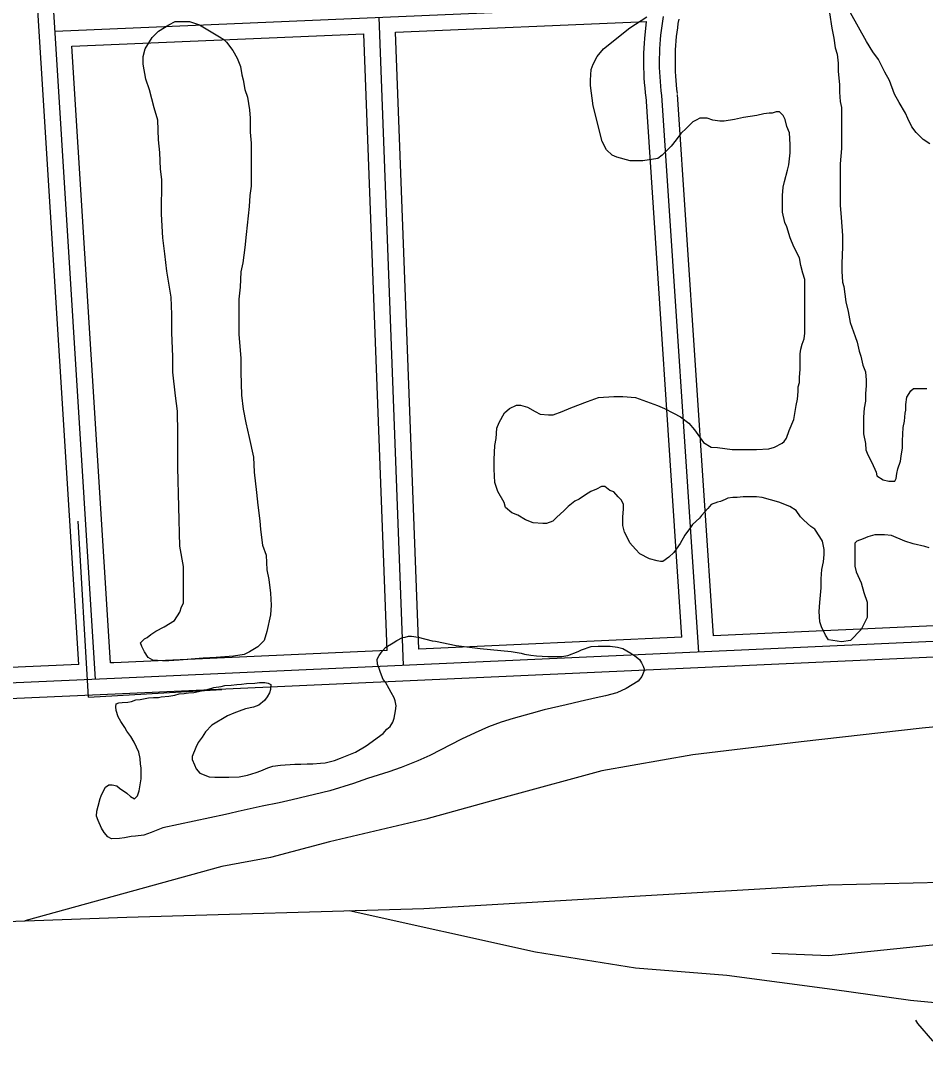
# Model space of a CAD drawing. Extents: x 3313442 to 3351311, y 721974 to 747360.
# Drawn here: x 3334074 to 3334934, y 730435 to 731416 of the extents above; entities that cross this region are included whole.
import ezdxf

# ---------------------------------------------------------------- set-up
doc = ezdxf.new("R2010")
doc.units = 0
for name, color, linetype in [('V-ROAD-CNTR', 7, 'Continuous'), ('V-SITE-VEGE', 7, 'Continuous'), ('V-TOPO-SHOR', 7, 'Continuous')]:
    doc.layers.add(name, color=color, linetype=linetype)

msp = doc.modelspace()

# ---------------------------------------------------------------- linework, layer by layer
at = {"layer": 'V-ROAD-CNTR'}
for p, q in [((3334138.13, 730772.42), (3334128.34, 730939.59)), ((3334138.13, 730772.42), (3334264.88, 730779.65)), ((3332803.76, 730514.18), (3334174.52, 730562.95))]:
    msp.add_line(p, q, dxfattribs=at)
for points in [[(3334144.9, 730789.17), (3334026.85, 732674.11)], [(3334128.98, 730803.48), (3334075.1, 731663.69)], [(3334106.3, 731405.53), (3334677.47, 731429.99)], [(3334437.63, 730802.39), (3334414.34, 731418.72)], [(3334429.89, 731404.38), (3334668.41, 731414.59)], [(3334668.27, 731342.44), (3334667.7, 731346.98), (3334667.21, 731351.66), (3334666.8, 731356.35), (3334666.47, 731361.05), (3334666.23, 731365.75), (3334666.08, 731370.45), (3334666.01, 731375.16), (3334666.02, 731379.87), (3334666.12, 731384.58), (3334666.3, 731389.28), (3334666.57, 731393.98), (3334666.92, 731398.67), (3334668.41, 731414.59)], [(3334683.15, 731344.28), (3334682.61, 731348.69), (3334682.14, 731353.1), (3334681.75, 731357.52), (3334681.45, 731361.95), (3334681.22, 731366.38), (3334681.07, 731370.81), (3334681.01, 731375.25), (3334681.02, 731379.69), (3334681.11, 731384.12), (3334681.29, 731388.56), (3334681.54, 731392.99), (3334681.87, 731397.41), (3334682.28, 731401.83), (3334682.78, 731406.24), (3334683.35, 731410.64), (3334684, 731415.03), (3334684.73, 731419.41)], [(3334698.04, 731346.13), (3334697.51, 731350.4), (3334697.07, 731354.54), (3334696.71, 731358.69), (3334696.42, 731362.85), (3334696.21, 731367.01), (3334696.07, 731371.18), (3334696.01, 731375.34), (3334696.02, 731379.51), (3334696.11, 731383.67), (3334696.27, 731387.84), (3334696.51, 731392), (3334696.82, 731396.15), (3334697.21, 731400.3), (3334697.67, 731404.44), (3334698.21, 731408.58), (3334698.82, 731412.7), (3334699.5, 731416.81)], [(3334122.23, 731391.2), (3334399.92, 731403.09)], [(3334422.08, 730816.7), (3334399.92, 731403.09)], [(3334452.05, 730818.05), (3334429.89, 731404.38)], [(3334158.95, 730804.8), (3334122.23, 731391.2)], [(3334702.26, 730829.37), (3334668.18, 731343.29)], [(3334718.24, 730815.08), (3334683.15, 731344.28)], [(3334732.24, 730830.72), (3334698.12, 731345.28)], [(3335220.91, 730852.83), (3334732.24, 730830.72)], [(3335221.59, 730837.84), (3334162.77, 730789.95), (3331710.39, 730681.91), (3331617.57, 730682.38), (3331559.75, 730673.08)], [(3335222.27, 730822.86), (3334163.44, 730774.97), (3331710.68, 730666.91), (3331618.73, 730667.37), (3331562.13, 730658.27)], [(3335348.19, 730824.97), (3335313.95, 730807.19), (3335255.83, 730791.18), (3335180.62, 730775.74), (3335062.61, 730755.37), (3334930.76, 730742.77), (3334815.62, 730729.71), (3334712.69, 730717.45), (3334625.97, 730702.22), (3334537.55, 730678.14), (3334458.68, 730656.23), (3334367.17, 730634.85), (3334311.12, 730619.67), (3334264.89, 730611.24), (3334077.69, 730559.5)], [(3334702.26, 730829.37), (3334452.05, 730818.05)], [(3334422.08, 730816.7), (3334162.1, 730804.94), (3334158.95, 730804.8)], [(3334128.98, 730803.48), (3332770.18, 730743.62)], [(3334174.52, 730562.95), (3334456.76, 730571.32), (3334841.26, 730593.76), (3335272.21, 730603.86), (3335807.29, 730626.34)], [(3335832.3, 730619.09), (3335791.82, 730583.77), (3335748.09, 730550.49), (3335703.97, 730525.84), (3335648.93, 730499.2), (3335599.45, 730483.58), (3335534.38, 730465.27), (3335462.52, 730449.49), (3335386.29, 730445.5), (3335327.68, 730442.82), (3335220.09, 730451.36), (3335136.8, 730458.3), (3335009.29, 730475.34), (3334919.37, 730483.95), (3334844.96, 730494.27), (3334745.05, 730507.74), (3334658.06, 730514.51), (3334562.9, 730529.69), (3334385.99, 730569.22)]]:
    msp.add_lwpolyline(points, dxfattribs=at)
at = {"layer": 'V-SITE-VEGE'}
for points in [[(3334842.41, 731423.07), (3334844.82, 731408.46), (3334846.64, 731398.73), (3334847.84, 731389.6), (3334849.66, 731383.51), (3334850.87, 731374.99), (3334850.86, 731367.08), (3334852.06, 731354.92), (3334852.05, 731347.62), (3334852.65, 731338.49), (3334853.86, 731333.01), (3334853.81, 731294.08), (3334852.58, 731279.48), (3334852.53, 731239.93), (3334853.73, 731228.37), (3334854.93, 731211.34), (3334854.91, 731200.39), (3334854.29, 731184.57), (3334854.28, 731177.27), (3334854.87, 731166.93), (3334856.08, 731162.67), (3334857.89, 731148.06), (3334860.32, 731138.93), (3334862.13, 731128.59), (3334866.98, 731115.2), (3334868.8, 731109.72), (3334870.61, 731101.2), (3334872.43, 731096.33), (3334874.25, 731087.81), (3334876.67, 731081.73), (3334877.27, 731073.82), (3334877.27, 731068.34), (3334876.65, 731061.04), (3334876.64, 731053.74), (3334875.41, 731047.05), (3334874.79, 731038.54), (3334874.78, 731022.72), (3334876.59, 731013.59), (3334877.19, 731007.51), (3334879.01, 731002.64), (3334882.65, 730995.33), (3334886.9, 730986.2), (3334887.5, 730982.55), (3334893.58, 730978.89), (3334899.06, 730977.67), (3334904.53, 730977.66), (3334905.75, 730980.09), (3334906.37, 730984.96), (3334907.59, 730989.22), (3334910.03, 730996.52), (3334910.64, 731001.38), (3334911.87, 731009.29), (3334911.88, 731015.98), (3334912.5, 731028.76), (3334913.73, 731034.84), (3334914.34, 731042.14), (3334914.96, 731045.18), (3334914.96, 731050.66), (3334916.19, 731057.35), (3334919.85, 731063.42), (3334922.28, 731065.85), (3334935.06, 731065.84)], [(3334889.2, 731378.6), (3334883.73, 731385.9), (3334877.66, 731395.65), (3334862.48, 731423.04)], [(3334596.78, 731047.39), (3334612.6, 731053.45), (3334622.95, 731057.09), (3334637.56, 731058.29), (3334646.07, 731058.28), (3334658.24, 731057.05), (3334678.91, 731049.72), (3334685.6, 731046.67), (3334694.11, 731042.41), (3334700.8, 731038.75), (3334708.7, 731032.66), (3334714.17, 731026.56), (3334722.67, 731014.39), (3334729.97, 731010.12), (3334736.05, 731009.5), (3334750.04, 731007.66), (3334773.16, 731007.63), (3334784.72, 731008.23), (3334790.2, 731010.04), (3334797.5, 731013.69), (3334799.33, 731015.51), (3334801.77, 731018.55), (3334804.21, 731025.84), (3334808.48, 731036.18), (3334810.93, 731049.56), (3334812.15, 731055.65), (3334812.77, 731062.95), (3334812.78, 731067.2), (3334814, 731071.46), (3334814, 731076.33), (3334814.62, 731084.24), (3334814.64, 731098.84), (3334815.25, 731103.1), (3334816.47, 731107.96), (3334818.31, 731112.83), (3334818.92, 731118.3), (3334818.98, 731169.4), (3334817.16, 731175.49), (3334815.35, 731182.79), (3334814.14, 731190.09), (3334808.68, 731200.44), (3334805.04, 731208.96), (3334802.01, 731219.31), (3334800.19, 731223.57), (3334797.77, 731233.31), (3334797.79, 731249.12), (3334798.41, 731257.03), (3334799.63, 731262.51), (3334802.68, 731273.45), (3334803.91, 731278.32), (3334805.13, 731289.88), (3334805.15, 731297.79), (3334804.55, 731308.74), (3334802.12, 731314.82), (3334800.31, 731321.52), (3334798.49, 731325.17), (3334794.84, 731328.82), (3334791.8, 731328.83), (3334788.15, 731327.62), (3334785.1, 731327.62), (3334780.24, 731327.02), (3334773.54, 731325.2), (3334760.77, 731323.39), (3334752.25, 731321.58), (3334742.51, 731319.76), (3334738.25, 731319.77), (3334731.56, 731320.99), (3334726.09, 731322.83), (3334719.4, 731322.83), (3334715.74, 731321.01), (3334712.7, 731319.19), (3334706.61, 731313.11), (3334701.13, 731308.26), (3334696.86, 731302.18), (3334691.99, 731296.1), (3334683.46, 731287.59), (3334679.2, 731284.56), (3334665.2, 731282.14), (3334653.03, 731282.15), (3334640.26, 731285.82), (3334636, 731287.65), (3334630.54, 731292.52), (3334626.29, 731300.44), (3334617.81, 731334.51), (3334615.4, 731353.98), (3334615.41, 731358.85), (3334616.03, 731369.2), (3334617.86, 731374.06), (3334621.52, 731381.35), (3334627.61, 731388.65), (3334652.58, 731408.69), (3334669.02, 731419.02)], [(3334937.77, 731298.23), (3334931.69, 731302.5), (3334925.01, 731309.2), (3334920.76, 731314.68), (3334917.12, 731322.59), (3334914.69, 731327.46), (3334908.62, 731337.81), (3334904.37, 731345.73), (3334899.52, 731358.51), (3334895.27, 731366.42), (3334889.2, 731378.6)], [(3334875.2, 730871.84), (3334878.23, 730862.71), (3334878.21, 730848.11), (3334872.73, 730836.56), (3334862.37, 730826.23), (3334853.85, 730825.02), (3334841.69, 730826.86), (3334838.65, 730831.12), (3334835.01, 730839.04), (3334833.19, 730843.91), (3334832.59, 730853.64), (3334833.21, 730862.16), (3334834.45, 730876.15), (3334834.46, 730884.67), (3334835.08, 730893.79), (3334836.91, 730901.09), (3334837.53, 730907.78), (3334837.53, 730912.65), (3334835.72, 730920.56), (3334833.29, 730924.82), (3334828.43, 730932.13), (3334824.78, 730934.56), (3334818.1, 730940.66), (3334815.06, 730943.7), (3334810.81, 730949.79), (3334804.73, 730953.45), (3334794.39, 730957.72), (3334778.58, 730962), (3334773.11, 730962.61), (3334760.33, 730962.63), (3334754.85, 730962.03), (3334750.59, 730962.03), (3334745.73, 730961.43), (3334743.29, 730960.21), (3334739.03, 730958.4), (3334735.99, 730957.79), (3334729.9, 730955.36), (3334726.86, 730951.72), (3334720.77, 730945.03), (3334718.94, 730942.6), (3334712.24, 730936.53), (3334710.41, 730933.48), (3334704.92, 730926.19), (3334700.66, 730918.29), (3334694.56, 730909.78), (3334689.69, 730905.53), (3334684.21, 730901.27), (3334681.77, 730901.28), (3334678.73, 730901.89), (3334671.44, 730903.72), (3334662.32, 730908.6), (3334658.06, 730912.86), (3334652.6, 730918.95), (3334650.17, 730924.43), (3334647.74, 730929.3), (3334645.92, 730935.39), (3334645.93, 730943.3), (3334646.55, 730951.2), (3334646.56, 730955.46), (3334644.73, 730959.73), (3334641.7, 730962.77), (3334637.44, 730967.64), (3334633.8, 730968.86), (3334628.93, 730972.52), (3334625.89, 730972.52), (3334621.02, 730970.1), (3334615.54, 730967.67), (3334610.67, 730964.63), (3334604.58, 730960.38), (3334600.32, 730958.56), (3334594.23, 730953.7), (3334589.97, 730949.45), (3334583.27, 730943.37), (3334579.62, 730939.73), (3334573.53, 730937.3), (3334569.88, 730937.3), (3334560.75, 730937.93), (3334553.46, 730940.97), (3334546.16, 730945.24), (3334540.69, 730947.68), (3334534.61, 730952.56), (3334533.4, 730957.43), (3334527.33, 730967.77), (3334524.3, 730976.3), (3334523.7, 730989.07), (3334523.72, 730998.2), (3334524.34, 731011.58), (3334525.56, 731018.27), (3334526.19, 731028), (3334528.63, 731033.48), (3334533.5, 731042.6), (3334538.37, 731046.85), (3334545.07, 731049.89), (3334548.72, 731049.88), (3334555.41, 731048.05), (3334562.71, 731043.78), (3334567.57, 731041.34), (3334575.48, 731040.72), (3334579.74, 731040.72), (3334588.26, 731043.74), (3334596.78, 731047.39)], [(3334937.31, 730914.35), (3334933.05, 730915.58), (3334922.1, 730918.02), (3334914.2, 730920.46), (3334901.43, 730925.96), (3334894.74, 730926.57), (3334885.61, 730926.58), (3334878.91, 730924.76), (3334874.66, 730922.95), (3334868.57, 730920.52), (3334866.74, 730918.7), (3334866.72, 730896.8), (3334867.92, 730891.32), (3334872.78, 730880.97), (3334875.2, 730871.84)], [(3334363.26, 730709.85), (3334372.01, 730712.2), (3334377.73, 730714.21), (3334391.88, 730719.91), (3334401.97, 730725.96), (3334418.14, 730737.71), (3334421.84, 730741.74), (3334424.87, 730744.43), (3334427.57, 730748.47), (3334428.58, 730752.17), (3334429.94, 730759.23), (3334430.62, 730763.94), (3334429.61, 730768.65), (3334428.61, 730771.68), (3334425.92, 730776.73), (3334423.91, 730780.1), (3334420.55, 730786.49), (3334418.2, 730789.19), (3334415.85, 730795.58), (3334414.51, 730799.62), (3334412.83, 730803.66), (3334412.5, 730808.37), (3334414.53, 730811.73), (3334417.56, 730816.44), (3334420.93, 730819.8), (3334427.66, 730823.83), (3334431.37, 730826.18), (3334436.75, 730828.87), (3334439.11, 730829.2), (3334442.48, 730830.2), (3334445.17, 730830.2), (3334451.56, 730829.18), (3334464.68, 730825.81), (3334468.04, 730825.46), (3334487.55, 730821.41), (3334510.42, 730818.68), (3334540.03, 730815.62), (3334549.44, 730814.26), (3334552.47, 730813.25), (3334558.53, 730812.23), (3334563.91, 730811.56), (3334574.67, 730810.87), (3334588.13, 730810.85), (3334593.85, 730811.85), (3334603.61, 730815.54), (3334606.64, 730817.22), (3334616.07, 730820.58), (3334622.46, 730820.9), (3334633.9, 730820.89), (3334640.96, 730819.87), (3334646.01, 730818.52), (3334653.74, 730814.14), (3334657.44, 730811.44), (3334661.81, 730808.07), (3334663.82, 730805.04), (3334665.5, 730801.68), (3334666.51, 730798.31), (3334664.15, 730791.92), (3334660.77, 730787.55), (3334649.33, 730780.5), (3334640.24, 730776.47), (3334629.47, 730773.46), (3334620.72, 730771.79), (3334605.58, 730768.1), (3334592.11, 730765.09), (3334571.25, 730760.07), (3334558.8, 730756.72), (3334541.97, 730752.03), (3334530.52, 730748.35), (3334518.41, 730743.98), (3334505.61, 730738.28), (3334492.82, 730732.24), (3334462.52, 730716.8), (3334451.08, 730711.77), (3334435.26, 730705.39), (3334423.48, 730701.37), (3334403.28, 730695), (3334390.15, 730690.31), (3334367.61, 730683.27), (3334331.6, 730674.56), (3334319.48, 730671.89), (3334303.33, 730668.54), (3334280.44, 730663.52), (3334272.36, 730661.51), (3334268.33, 730660.85), (3334208.76, 730648.13), (3334197.65, 730643.44), (3334190.58, 730641.09), (3334182.85, 730640.09), (3334178.81, 730639.76), (3334172.41, 730638.42), (3334167.7, 730637.75), (3334159.96, 730637.43)], [(3334159.96, 730637.43), (3334156.6, 730639.45), (3334152.91, 730643.49), (3334150.56, 730647.87), (3334147.2, 730654.94), (3334145.86, 730658.97), (3334146.2, 730664.02), (3334147.21, 730668.73), (3334149.24, 730675.79), (3334150.26, 730678.48), (3334152.62, 730683.86), (3334154.3, 730686.55), (3334157.33, 730688.9), (3334160.7, 730688.9), (3334165.07, 730687.89), (3334167.76, 730685.86), (3334174.48, 730681.15), (3334178.18, 730677.78), (3334181.88, 730675.75), (3334184.57, 730678.44), (3334186.26, 730683.15), (3334188.29, 730694.59), (3334188.31, 730705.02), (3334187.64, 730708.72), (3334187.31, 730714.1), (3334185.97, 730719.82), (3334181.61, 730729.59), (3334178.25, 730734.97), (3334174.56, 730740.02), (3334172.54, 730743.39), (3334168.85, 730749.12), (3334166.49, 730753.49), (3334164.48, 730759.55), (3334164.15, 730762.92), (3334164.49, 730765.94), (3334166.85, 730766.95), (3334170.21, 730767.28), (3334175.6, 730767.61), (3334178.96, 730768.28), (3334183, 730769.62), (3334187.38, 730769.95), (3334195.12, 730771.62), (3334199.83, 730771.96), (3334204.54, 730771.95), (3334207.23, 730772.62), (3334214.63, 730773.28), (3334220.35, 730774.29), (3334224.39, 730775.29), (3334229.1, 730775.62), (3334233.14, 730776.29), (3334238.19, 730776.62), (3334248.28, 730778.96), (3334254.34, 730780.64), (3334257.37, 730781.31), (3334264.1, 730782.31), (3334267.8, 730783.31), (3334273.86, 730783.64), (3334279.24, 730784.31), (3334283.62, 730784.64), (3334288.33, 730785.31), (3334296.4, 730785.63), (3334300.78, 730786.3), (3334305.82, 730786.3), (3334308.85, 730785.62), (3334311.54, 730784.27), (3334311.2, 730779.56), (3334310.18, 730776.53), (3334307.83, 730772.5), (3334305.47, 730769.14), (3334300.08, 730764.77), (3334295.03, 730762.76), (3334287.29, 730761.08), (3334281.23, 730759.07), (3334276.18, 730757.06), (3334270.12, 730754.38), (3334255.31, 730745.65), (3334249.24, 730739.26), (3334246.21, 730734.22), (3334242.5, 730729.18), (3334240.14, 730724.47), (3334236.77, 730715.72), (3334236.76, 730713.03), (3334238.78, 730707.99), (3334240.45, 730704.28), (3334243.81, 730699.9), (3334252.89, 730696.53), (3334258.27, 730696.19), (3334271.4, 730696.17), (3334281.49, 730696.49), (3334289.23, 730698.17), (3334297.64, 730700.51), (3334302.02, 730702.19), (3334308.75, 730705.21), (3334313.47, 730706.55), (3334320.53, 730707.55), (3334334.33, 730708.54), (3334340.05, 730708.53), (3334346.1, 730708.86), (3334351.49, 730708.86), (3334358.55, 730709.52), (3334363.26, 730709.85)]]:
    msp.add_lwpolyline(points, dxfattribs=at)
msp.add_lwpolyline([(3334224.91, 730915.82), (3334223.17, 730990.65), (3334223.21, 731022.89), (3334222.63, 731044.19), (3334220.82, 731058.79), (3334218.41, 731081.31), (3334218.43, 731095.91), (3334217.24, 731119.03), (3334217.26, 731136.06), (3334216.67, 731152.49), (3334212.45, 731177.43), (3334210.64, 731193.86), (3334208.83, 731209.07), (3334207.65, 731231.59), (3334207.69, 731264.44), (3334206.48, 731274.17), (3334205.89, 731289.99), (3334204.69, 731302.16), (3334204.1, 731321.02), (3334200.46, 731332.58), (3334196.23, 731349.62), (3334192.59, 731359.97), (3334190.17, 731373.97), (3334190.18, 731381.27), (3334192.01, 731388.57), (3334198.72, 731399.51), (3334204.81, 731405.58), (3334214.55, 731411.66), (3334220.64, 731414.69), (3334234.02, 731414.68), (3334243.75, 731411.62), (3334262.6, 731400.04), (3334266.86, 731397.6), (3334269.29, 731395.16), (3334275.36, 731387.25), (3334279.61, 731379.95), (3334282.64, 731372.03), (3334283.85, 731364.12), (3334285.06, 731359.25), (3334286.88, 731350.12), (3334289.3, 731342.82), (3334291.11, 731330.65), (3334291.71, 731322.74), (3334291.69, 731309.36), (3334292.9, 731299.01), (3334292.85, 731258.25), (3334291.62, 731249.13), (3334291, 731238.79), (3334287.92, 731212.02), (3334286.69, 731199.86), (3334284.85, 731185.26), (3334283.02, 731176.74), (3334282.39, 731162.14), (3334281.16, 731150.58), (3334281.12, 731117.12), (3334282.92, 731094.61), (3334282.9, 731081.23), (3334283.48, 731059.32), (3334285.29, 731045.94), (3334287.71, 731033.16), (3334290.74, 731019.17), (3334294.97, 731000.3), (3334295.56, 730986.31), (3334297.97, 730966.83), (3334299.17, 730954.67), (3334300.98, 730940.06), (3334301.58, 730931.55), (3334303.39, 730916.94), (3334307.03, 730907.2), (3334307.62, 730893.21), (3334309.43, 730884.08), (3334311.24, 730871.3), (3334311.83, 730859.74), (3334311.22, 730850.62), (3334307.55, 730834.81), (3334305.1, 730826.29), (3334299.01, 730820.22), (3334291.1, 730815.36), (3334286.23, 730812.93), (3334275.88, 730811.12), (3334259.46, 730809.92), (3334247.29, 730809.33), (3334224.17, 730807.53), (3334214.43, 730806.94), (3334208.35, 730806.94), (3334199.22, 730807.56), (3334194.97, 730810), (3334191.32, 730815.48), (3334188.9, 730820.35), (3334187.69, 730824), (3334191.34, 730827.65), (3334193.77, 730828.86), (3334197.43, 730831.9), (3334202.3, 730834.94), (3334210.21, 730839.18), (3334219.95, 730845.26), (3334224.83, 730853.16), (3334226.66, 730858.02), (3334228.49, 730861.67), (3334228.53, 730896.35)], close=True, dxfattribs=at)
at = {"layer": 'V-TOPO-SHOR'}
for points in [[(3335787.07, 730581.17), (3335636.09, 730578.54), (3335428.41, 730568.25), (3335273.21, 730558.76), (3335051.02, 730547.94), (3334841.97, 730526.19), (3334787.58, 730528.45)], [(3335433.44, 730321.26), (3335392.66, 730342.56), (3335368.65, 730357.33), (3335333.15, 730356.47), (3335240.2, 730355.97), (3335183.33, 730358.8), (3335150.89, 730359.85), (3335035.93, 730405.02), (3334958.32, 730431.01), (3334940.8, 730445.56), (3334926.34, 730462.02), (3334924.44, 730465.08)]]:
    msp.add_lwpolyline(points, dxfattribs=at)

doc.saveas('drawing.dxf')
